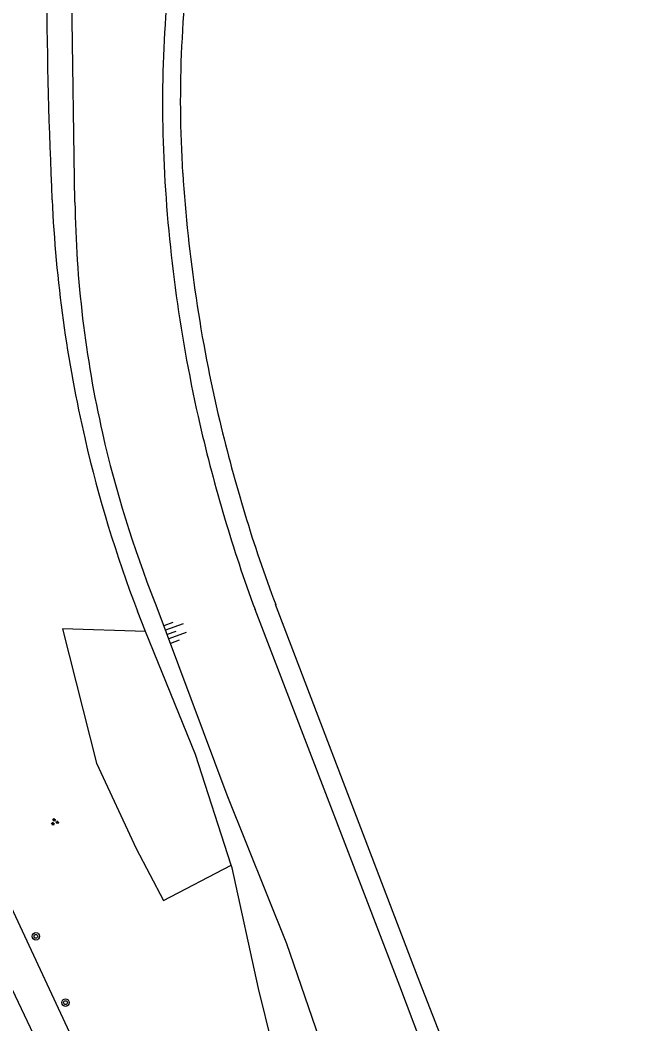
# Model space of a CAD drawing. Extents: x 133000 to 136000, y 400500 to 403500.
# Drawn here: x 134043.4 to 134110, y 401425.1 to 401532.5 of the extents above; entities that cross this region are included whole.
import ezdxf

# ---------------------------------------------------------------- set-up
doc = ezdxf.new("R2010")
doc.units = 0
for name, color, linetype in [('gg-knt-BGT kruinlijn', 7, 'Continuous'), ('gg-knt-bovenkant onderkant talud', 7, 'Continuous'), ('gg-knt-onverhard', 7, 'Continuous'), ('gg-kntw-bovenkant insteek waterloop', 7, 'Continuous'), ('gg-kntw-waterlijn', 7, 'Continuous'), ('gt-grn-groengrens', 7, 'Continuous'), ('gt-symb-boom', 7, 'Continuous'), ('gt-symb-groenvak', 7, 'Continuous'), ('gt-symb-talud symbool', 7, 'Continuous')]:
    doc.layers.add(name, color=color, linetype=linetype)

# ---------------------------------------------------------------- blocks, each defined once
blk = doc.blocks.new('gt0-BOOM')
at = {"layer": 'gt-symb-boom'}
for radius in [0.4, 0.2]:
    blk.add_circle((0, 0), radius, dxfattribs=at)
blk = doc.blocks.new('gt0-GRVAK')
at = {"layer": 'gt-symb-groenvak'}
for p, q in [((-0.11, 0.19), (-0.23, 0.24)), ((-0.18, 0.15), (0.09, 0.15)), ((-0.09, 0.21), (-0.16, 0.32)), ((-0.05, 0.21), (-0.05, 0.39)), ((0, 0.21), (0.06, 0.32)), ((0.01, 0.19), (0.13, 0.24)), ((0.26, -0.05), (0.2, 0.06)), ((0.3, -0.05), (0.3, 0.13)), ((0.35, -0.05), (0.41, 0.06)), ((-0.25, -0.23), (-0.36, -0.18)), ((-0.32, -0.26), (-0.05, -0.26)), ((-0.23, -0.21), (-0.29, -0.1)), ((-0.18, -0.2), (-0.18, -0.02)), ((-0.14, -0.21), (-0.07, -0.1)), ((-0.12, -0.23), (0, -0.18)), ((0.24, -0.07), (0.12, -0.02)), ((0.17, -0.11), (0.44, -0.11)), ((0.37, -0.07), (0.49, -0.02))]:
    blk.add_line(p, q, dxfattribs=at)
blk = doc.blocks.new('gt0-TALUD_1')
at = {"layer": 'gt-symb-talud symbool'}
for p, q in [((-1, -1), (-1, 0)), ((0.5, -2), (0.5, 0)), ((-0.5, -2), (-0.5, 0)), ((0, -1), (0, 0)), ((1, -1), (1, 0))]:
    blk.add_line(p, q, dxfattribs=at)

msp = doc.modelspace()

# ---------------------------------------------------------------- linework, layer by layer
at = {"layer": 'gg-knt-BGT kruinlijn'}
msp.add_line((134049.31, 401512.99), (134048.97, 401536.33), dxfattribs=at)
msp.add_lwpolyline([(134098.65, 401363.34), (134091.82, 401379.72), (134081, 401407.5), (134072, 401433.63), (134065.61, 401449.54), (134057.89, 401470.16)], dxfattribs=at)
for centre, radius, start, end in [((134169.28, 401514.77), 119.98, 180.851, 192.7668), ((134170.92, 401515.19), 121.67, 192.7888, 201.7187)]:
    msp.add_arc(centre, radius, start, end, dxfattribs=at)
at = {"layer": 'gg-knt-bovenkant onderkant talud'}
msp.add_lwpolyline([(134108.6, 401367.66), (134097.78, 401392.81), (134084.09, 401429.11), (134068.6, 401469.39)], dxfattribs=at)
for centre, radius, start, end in [((134190.22, 401523.52), 131.53, 171.2147, 182.8885), ((134217.92, 401524.82), 159.26, 182.8529, 192.9208), ((134220.39, 401525.42), 161.8, 192.9327, 200.2598)]:
    msp.add_arc(centre, radius, start, end, dxfattribs=at)
at = {"layer": 'gg-knt-onverhard'}
for p, q in [((134078.42, 401353.61), (134008.66, 401500)), ((134013.34, 401500), (134081.04, 401354.94))]:
    msp.add_line(p, q, dxfattribs=at)
at = {"layer": 'gg-kntw-bovenkant insteek waterloop'}
msp.add_line((134056.89, 401467.05), (134056, 401469.22), dxfattribs=at)
for points in [[(134066.04, 401442.07), (134062.24, 401453.88), (134056.89, 401467.05)], [(134092.63, 401361.26), (134082.6, 401386.15), (134073.35, 401411.11), (134068.98, 401428.87), (134066.14, 401441.77), (134066.04, 401442.07)]]:
    msp.add_lwpolyline(points, dxfattribs=at)
for centre, radius, start, end in [((134612.61, 401538.94), 566.33, 180.317, 182.6015), ((134190.62, 401520.01), 143.91, 182.6988, 193.0126), ((134188.02, 401519.44), 141.25, 193.026, 200.8261)]:
    msp.add_arc(centre, radius, start, end, dxfattribs=at)
at = {"layer": 'gg-kntw-waterlijn'}
msp.add_lwpolyline([(134110.01, 401369.3), (134104.43, 401382.89), (134085.97, 401430.17), (134070.8, 401469.92)], dxfattribs=at)
for centre, radius, start, end in [((134182.22, 401523.88), 121.62, 170.8639, 183.6804), ((134220.76, 401526.41), 160.24, 183.6952, 193.3051), ((134220.73, 401526.35), 160.19, 193.2877, 200.6243)]:
    msp.add_arc(centre, radius, start, end, dxfattribs=at)
at = {"layer": 'gt-grn-groengrens'}
msp.add_lwpolyline([(134056.89, 401467.05), (134047.99, 401467.34), (134051.62, 401452.98), (134055.87, 401443.83), (134058.81, 401438.26), (134066.04, 401442.07)], dxfattribs=at)

# ---------------------------------------------------------------- block references
at = {"layer": 'gt-symb-boom'}
for p in [(134045.14, 401434.44), (134048.31, 401427.35)]:
    msp.add_blockref('gt0-BOOM', p, dxfattribs=at)
at = {"layer": 'gt-symb-groenvak'}
msp.add_blockref('gt0-GRVAK', (134047.15, 401446.68), dxfattribs=at)
at = {"layer": 'gt-symb-talud symbool', "xscale": 1.000281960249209, "yscale": 1.000281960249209, "rotation": 109.99289397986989}
msp.add_blockref('gt0-TALUD_1', (134059.19, 401466.72), dxfattribs=at)

doc.saveas('drawing.dxf')
